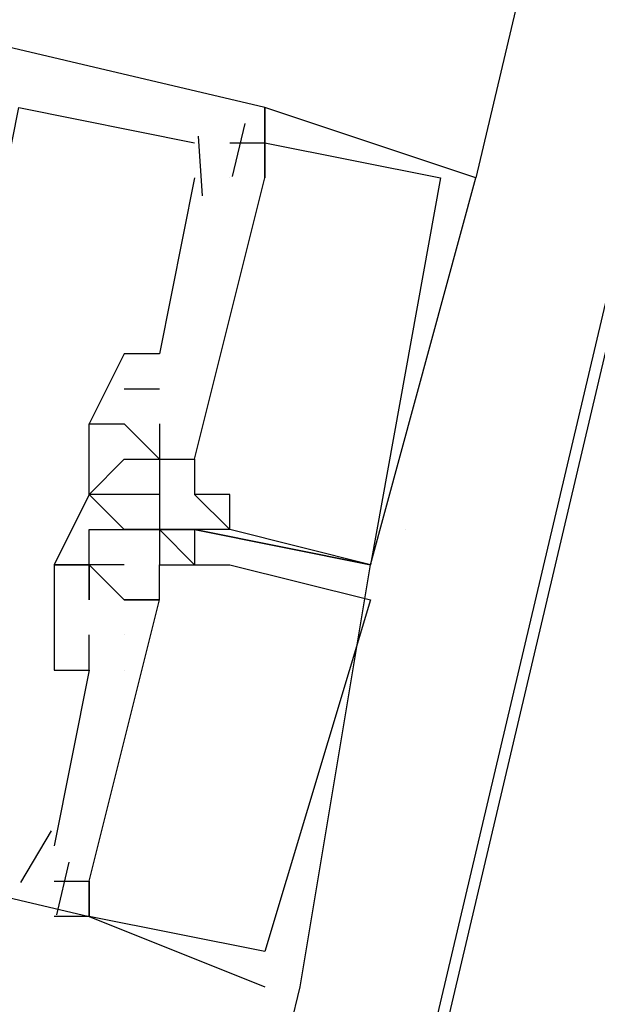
# Model space of a CAD drawing. Header units: feet. Extents: x -79 to 198, y -22 to 181.
# Tile 270 of 287: x 133.214 to 133.433, y 98.078 to 98.451. Entities that reach past the tile are written whole.
import ezdxf

# ---------------------------------------------------------------- set-up
doc = ezdxf.new("R2010")
doc.units = ezdxf.units.FT
doc.layers.add('A-LINEA', color=7, linetype='CONTINUOUS')

msp = doc.modelspace()

# ---------------------------------------------------------------- linework, layer by layer
at = {"layer": 'A-LINEA'}
for p, q in [((135.1333, 105.7644), (133.3867, 98.3911)), ((133.3067, 98.4178), (133.3067, 98.4178)), ((133.3067, 98.4178), (133.3067, 98.4178)), ((133.3067, 98.4178), (133.3067, 98.4178)), ((133.3067, 98.4178), (133.3067, 98.4178)), ((133.3067, 98.4178), (133.3067, 98.4178)), ((133.3067, 98.4178), (133.3067, 98.4178)), ((133.299, 98.4117), (133.2943, 98.3917)), ((133.299, 98.4117), (133.2943, 98.3917)), ((133.299, 98.4117), (133.2943, 98.3917)), ((133.28, 98.4044), (133.28, 98.4044)), ((133.28, 98.4044), (133.28, 98.4044)), ((133.28, 98.4044), (133.28, 98.4044)), ((133.2813, 98.4069), (133.2829, 98.3843)), ((133.2813, 98.4069), (133.2829, 98.3843)), ((133.2813, 98.4069), (133.2829, 98.3843)), ((133.2933, 98.4044), (133.2933, 98.4044)), ((133.2933, 98.4044), (133.2933, 98.4044)), ((133.2933, 98.4044), (133.2933, 98.4044)), ((133.3067, 98.4044), (133.3067, 98.4044)), ((133.3067, 98.4044), (133.3067, 98.4044)), ((133.3067, 98.4044), (133.3067, 98.4044)), ((133.3067, 98.4044), (133.3067, 98.4044)), ((133.3067, 98.4044), (133.3067, 98.4044)), ((133.3067, 98.4044), (133.3067, 98.4044)), ((133.28, 98.3911), (133.2667, 98.3244)), ((133.28, 98.3911), (133.2667, 98.3244)), ((133.28, 98.3911), (133.2667, 98.3244)), ((133.28, 98.3911), (133.28, 98.3911)), ((133.28, 98.3911), (133.28, 98.3911)), ((133.28, 98.3911), (133.28, 98.3911)), ((133.2933, 98.3911), (133.2933, 98.3911)), ((133.2933, 98.3911), (133.2933, 98.3911)), ((133.2933, 98.3911), (133.2933, 98.3911)), ((133.2933, 98.3911), (133.2933, 98.3911)), ((133.2933, 98.3911), (133.2933, 98.3911)), ((133.2933, 98.3911), (133.2933, 98.3911)), ((133.3067, 98.3911), (133.3067, 98.3911)), ((133.3067, 98.3911), (133.3067, 98.3911)), ((133.3067, 98.3911), (133.3067, 98.3911)), ((133.3067, 98.3911), (133.3067, 98.3911)), ((133.3067, 98.3911), (133.3067, 98.3911)), ((133.3067, 98.3911), (133.3067, 98.3911)), ((133.3733, 98.3911), (133.3733, 98.3911)), ((133.3733, 98.3911), (133.3733, 98.3911)), ((133.3733, 98.3911), (133.3733, 98.3911)), ((133.3867, 98.3911), (133.3867, 98.3911)), ((133.3867, 98.3911), (133.3867, 98.3911)), ((133.3867, 98.3911), (133.3867, 98.3911)), ((133.2533, 98.3244), (133.2533, 98.3244)), ((133.2533, 98.3244), (133.2533, 98.3244)), ((133.2533, 98.3244), (133.2533, 98.3244)), ((133.2667, 98.3244), (133.2667, 98.3244)), ((133.2667, 98.3244), (133.2667, 98.3244)), ((133.2667, 98.3244), (133.2667, 98.3244)), ((133.2533, 98.3111), (133.2667, 98.3111)), ((133.2533, 98.3111), (133.2533, 98.3111)), ((133.2533, 98.3111), (133.2667, 98.3111)), ((133.2533, 98.3111), (133.2533, 98.3111)), ((133.2533, 98.3111), (133.2667, 98.3111)), ((133.2533, 98.3111), (133.2533, 98.3111)), ((133.2667, 98.3111), (133.2667, 98.3111)), ((133.2667, 98.3111), (133.2667, 98.3111)), ((133.2667, 98.3111), (133.2667, 98.3111)), ((133.24, 98.2978), (133.24, 98.2978)), ((133.24, 98.2978), (133.24, 98.2978)), ((133.24, 98.2978), (133.24, 98.2978)), ((133.24, 98.2978), (133.24, 98.2978)), ((133.24, 98.2978), (133.24, 98.2978)), ((133.24, 98.2978), (133.24, 98.2978)), ((133.2533, 98.2978), (133.2533, 98.2978)), ((133.2533, 98.2978), (133.2533, 98.2978)), ((133.2533, 98.2978), (133.2533, 98.2978)), ((133.2533, 98.2978), (133.2533, 98.2978)), ((133.2533, 98.2978), (133.2533, 98.2978)), ((133.2533, 98.2978), (133.2533, 98.2978)), ((133.2667, 98.2978), (133.2667, 98.2978)), ((133.2667, 98.2978), (133.2667, 98.2978)), ((133.2667, 98.2978), (133.2667, 98.2978)), ((133.2533, 98.2844), (133.2533, 98.2844)), ((133.2533, 98.2844), (133.2533, 98.2844)), ((133.2533, 98.2844), (133.2533, 98.2844)), ((133.2667, 98.2844), (133.2667, 98.2844)), ((133.2667, 98.2844), (133.2667, 98.2844)), ((133.2667, 98.2844), (133.2667, 98.2844)), ((133.2667, 98.2844), (133.2667, 98.2844)), ((133.2667, 98.2844), (133.2667, 98.2844)), ((133.2667, 98.2844), (133.2667, 98.2844)), ((133.2667, 98.2844), (133.2667, 98.2844)), ((133.2667, 98.2844), (133.2667, 98.2844)), ((133.2667, 98.2844), (133.2667, 98.2844)), ((133.28, 98.2844), (133.28, 98.2844)), ((133.28, 98.2844), (133.28, 98.2844)), ((133.28, 98.2844), (133.28, 98.2844)), ((133.28, 98.2844), (133.28, 98.2844)), ((133.28, 98.2844), (133.28, 98.2844)), ((133.28, 98.2844), (133.28, 98.2844)), ((133.24, 98.2711), (133.24, 98.2711)), ((133.24, 98.2711), (133.24, 98.2711)), ((133.24, 98.2711), (133.24, 98.2711)), ((133.24, 98.2711), (133.24, 98.2711)), ((133.24, 98.2711), (133.24, 98.2711)), ((133.24, 98.2711), (133.24, 98.2711)), ((133.24, 98.2711), (133.24, 98.2711)), ((133.24, 98.2711), (133.24, 98.2711)), ((133.24, 98.2711), (133.24, 98.2711)), ((133.24, 98.2711), (133.24, 98.2711)), ((133.24, 98.2711), (133.24, 98.2711)), ((133.24, 98.2711), (133.24, 98.2711)), ((133.2533, 98.2711), (133.2533, 98.2711)), ((133.2533, 98.2711), (133.2533, 98.2711)), ((133.2533, 98.2711), (133.2533, 98.2711)), ((133.2667, 98.2711), (133.2667, 98.2578)), ((133.2667, 98.2711), (133.2667, 98.2711)), ((133.2667, 98.2711), (133.2667, 98.2711)), ((133.2667, 98.2711), (133.2667, 98.2578)), ((133.2667, 98.2711), (133.2667, 98.2711)), ((133.2667, 98.2711), (133.2667, 98.2711)), ((133.2667, 98.2711), (133.2667, 98.2578)), ((133.2667, 98.2711), (133.2667, 98.2711)), ((133.2667, 98.2711), (133.2667, 98.2711)), ((133.28, 98.2711), (133.28, 98.2711)), ((133.28, 98.2711), (133.28, 98.2711)), ((133.28, 98.2711), (133.28, 98.2711)), ((133.28, 98.2711), (133.28, 98.2711)), ((133.28, 98.2711), (133.28, 98.2711)), ((133.28, 98.2711), (133.28, 98.2711)), ((133.2933, 98.2711), (133.2933, 98.2711)), ((133.2933, 98.2711), (133.2933, 98.2711)), ((133.2933, 98.2711), (133.2933, 98.2711)), ((133.24, 98.2578), (133.24, 98.2578)), ((133.24, 98.2578), (133.24, 98.2578)), ((133.24, 98.2578), (133.24, 98.2578)), ((133.24, 98.2578), (133.24, 98.2578)), ((133.24, 98.2578), (133.24, 98.2578)), ((133.24, 98.2578), (133.24, 98.2578)), ((133.2533, 98.2578), (133.2533, 98.2578)), ((133.2533, 98.2578), (133.2533, 98.2578)), ((133.2533, 98.2578), (133.2533, 98.2578)), ((133.2533, 98.2578), (133.2533, 98.2578)), ((133.2533, 98.2578), (133.2533, 98.2578)), ((133.2533, 98.2578), (133.2533, 98.2578)), ((133.2533, 98.2578), (133.2533, 98.2578)), ((133.2533, 98.2578), (133.2533, 98.2578)), ((133.2533, 98.2578), (133.2533, 98.2578)), ((133.2667, 98.2578), (133.2667, 98.2578)), ((133.2667, 98.2578), (133.2667, 98.2578)), ((133.2667, 98.2578), (133.2667, 98.2578)), ((133.2667, 98.2578), (133.2667, 98.2578)), ((133.2667, 98.2578), (133.2667, 98.2578)), ((133.2667, 98.2578), (133.2667, 98.2578)), ((133.2667, 98.2578), (133.2667, 98.2578)), ((133.2667, 98.2578), (133.2667, 98.2578)), ((133.2667, 98.2578), (133.2667, 98.2578)), ((133.2667, 98.2578), (133.2667, 98.2578)), ((133.2667, 98.2578), (133.2667, 98.2578)), ((133.2667, 98.2578), (133.2667, 98.2578)), ((133.2667, 98.2578), (133.2667, 98.2578)), ((133.2667, 98.2578), (133.2667, 98.2578)), ((133.2667, 98.2578), (133.2667, 98.2578)), ((133.2667, 98.2578), (133.2667, 98.2578)), ((133.2667, 98.2578), (133.2667, 98.2578)), ((133.2667, 98.2578), (133.2667, 98.2578)), ((133.2667, 98.2578), (133.2667, 98.2578)), ((133.2667, 98.2578), (133.2667, 98.2578)), ((133.2667, 98.2578), (133.2667, 98.2578)), ((133.2667, 98.2578), (133.2667, 98.2578)), ((133.2667, 98.2578), (133.2667, 98.2578)), ((133.2667, 98.2578), (133.2667, 98.2578)), ((133.28, 98.2578), (133.28, 98.2578)), ((133.28, 98.2578), (133.28, 98.2578)), ((133.28, 98.2578), (133.28, 98.2578)), ((133.28, 98.2578), (133.28, 98.2578)), ((133.28, 98.2578), (133.28, 98.2578)), ((133.28, 98.2578), (133.28, 98.2578)), ((133.28, 98.2578), (133.28, 98.2578)), ((133.28, 98.2578), (133.28, 98.2578)), ((133.28, 98.2578), (133.28, 98.2578)), ((133.28, 98.2578), (133.28, 98.2578)), ((133.28, 98.2578), (133.28, 98.2578)), ((133.28, 98.2578), (133.28, 98.2578)), ((133.28, 98.2578), (133.28, 98.2578)), ((133.28, 98.2578), (133.28, 98.2578)), ((133.28, 98.2578), (133.28, 98.2578)), ((133.28, 98.2578), (133.28, 98.2578)), ((133.28, 98.2578), (133.28, 98.2578)), ((133.28, 98.2578), (133.28, 98.2578)), ((133.2933, 98.2578), (133.2933, 98.2578)), ((133.2933, 98.2578), (133.2933, 98.2578)), ((133.2933, 98.2578), (133.2933, 98.2578)), ((133.2933, 98.2578), (133.2933, 98.2578)), ((133.2933, 98.2578), (133.2933, 98.2578)), ((133.2933, 98.2578), (133.2933, 98.2578)), ((133.36, 98.2578), (133.36, 98.2578)), ((133.36, 98.2578), (133.36, 98.2578)), ((133.2267, 98.2444), (133.2267, 98.2444)), ((133.2267, 98.2444), (133.2267, 98.2444)), ((133.2267, 98.2444), (133.2267, 98.2444)), ((133.2267, 98.2444), (133.2267, 98.2444)), ((133.2267, 98.2444), (133.2267, 98.2444)), ((133.2267, 98.2444), (133.2267, 98.2444)), ((133.2267, 98.2444), (133.2267, 98.2444)), ((133.2267, 98.2444), (133.2267, 98.2444)), ((133.2267, 98.2444), (133.2267, 98.2444)), ((133.24, 98.2444), (133.24, 98.2444)), ((133.24, 98.2444), (133.24, 98.2444)), ((133.24, 98.2444), (133.24, 98.2444)), ((133.24, 98.2444), (133.24, 98.2444)), ((133.24, 98.2444), (133.24, 98.2444)), ((133.24, 98.2444), (133.24, 98.2444)), ((133.24, 98.2444), (133.24, 98.2444)), ((133.24, 98.2444), (133.24, 98.2444)), ((133.24, 98.2444), (133.24, 98.2444)), ((133.24, 98.2444), (133.24, 98.2444)), ((133.24, 98.2444), (133.24, 98.2444)), ((133.24, 98.2444), (133.24, 98.2444)), ((133.24, 98.2444), (133.24, 98.2444)), ((133.24, 98.2444), (133.24, 98.2444)), ((133.24, 98.2444), (133.24, 98.2444)), ((133.24, 98.2444), (133.24, 98.2444)), ((133.24, 98.2444), (133.24, 98.2444)), ((133.24, 98.2444), (133.24, 98.2444)), ((133.24, 98.2444), (133.24, 98.2444)), ((133.24, 98.2444), (133.24, 98.2444)), ((133.24, 98.2444), (133.24, 98.2444)), ((133.2533, 98.2444), (133.2533, 98.2444)), ((133.2533, 98.2444), (133.2533, 98.2444)), ((133.2533, 98.2444), (133.2533, 98.2444)), ((133.2533, 98.2444), (133.2533, 98.2444)), ((133.2533, 98.2444), (133.2533, 98.2444)), ((133.2533, 98.2444), (133.2533, 98.2444)), ((133.2667, 98.2444), (133.2667, 98.2444)), ((133.2667, 98.2444), (133.2667, 98.2444)), ((133.2667, 98.2444), (133.2667, 98.2444)), ((133.2667, 98.2444), (133.2667, 98.2444)), ((133.2667, 98.2444), (133.2667, 98.2444)), ((133.2667, 98.2444), (133.2667, 98.2444)), ((133.28, 98.2444), (133.28, 98.2444)), ((133.28, 98.2444), (133.28, 98.2444)), ((133.28, 98.2444), (133.28, 98.2444)), ((133.28, 98.2444), (133.28, 98.2444)), ((133.28, 98.2444), (133.28, 98.2444)), ((133.28, 98.2444), (133.28, 98.2444)), ((133.2933, 98.2444), (133.2933, 98.2444)), ((133.2933, 98.2444), (133.2933, 98.2444)), ((133.2933, 98.2444), (133.2933, 98.2444)), ((133.2933, 98.2444), (133.2933, 98.2444)), ((133.2933, 98.2444), (133.2933, 98.2444)), ((133.2933, 98.2444), (133.2933, 98.2444)), ((133.3467, 98.2444), (133.3467, 98.2444)), ((133.3467, 98.2444), (133.3467, 98.2444)), ((133.3467, 98.2444), (133.3467, 98.2444)), ((133.3467, 98.2444), (133.3467, 98.2444)), ((133.3467, 98.2444), (133.3467, 98.2444)), ((133.3467, 98.2444), (133.3467, 98.2444)), ((133.3467, 98.2444), (133.3467, 98.2444)), ((133.3467, 98.2444), (133.3467, 98.2444)), ((133.3467, 98.2444), (133.3467, 98.2444)), ((133.3467, 98.2444), (133.3467, 98.2444)), ((133.3467, 98.2444), (133.3467, 98.2444)), ((133.3467, 98.2444), (133.3467, 98.2444)), ((133.24, 98.2311), (133.24, 98.2311)), ((133.24, 98.2311), (133.24, 98.2311)), ((133.24, 98.2311), (133.24, 98.2311)), ((133.24, 98.2311), (133.24, 98.2311)), ((133.24, 98.2311), (133.24, 98.2311)), ((133.24, 98.2311), (133.24, 98.2311)), ((133.24, 98.2311), (133.24, 98.2311)), ((133.24, 98.2311), (133.24, 98.2311)), ((133.24, 98.2311), (133.24, 98.2311)), ((133.2533, 98.2311), (133.2533, 98.2311)), ((133.2533, 98.2311), (133.2533, 98.2311)), ((133.2533, 98.2311), (133.2533, 98.2311)), ((133.2533, 98.2311), (133.2533, 98.2311)), ((133.2533, 98.2311), (133.2533, 98.2311)), ((133.2533, 98.2311), (133.2533, 98.2311)), ((133.2533, 98.2311), (133.2533, 98.2311)), ((133.2533, 98.2311), (133.2533, 98.2311)), ((133.2533, 98.2311), (133.2533, 98.2311)), ((133.2667, 98.2311), (133.2667, 98.2311)), ((133.2667, 98.2311), (133.2667, 98.2311)), ((133.2667, 98.2311), (133.2667, 98.2311)), ((133.2667, 98.2311), (133.2667, 98.2311)), ((133.2667, 98.2311), (133.2667, 98.2311)), ((133.2667, 98.2311), (133.2667, 98.2311)), ((133.2667, 98.2311), (133.2667, 98.2311)), ((133.2667, 98.2311), (133.2667, 98.2311)), ((133.2667, 98.2311), (133.2667, 98.2311)), ((133.3467, 98.2311), (133.3467, 98.2311)), ((133.3467, 98.2311), (133.3467, 98.2311)), ((133.3467, 98.2311), (133.3467, 98.2311)), ((133.3467, 98.2311), (133.3467, 98.2311)), ((133.3467, 98.2311), (133.3467, 98.2311)), ((133.3467, 98.2311), (133.3467, 98.2311)), ((133.3467, 98.2311), (133.3467, 98.2311)), ((133.3467, 98.2311), (133.3467, 98.2311)), ((133.2267, 98.2178), (133.2267, 98.2178)), ((133.2267, 98.2178), (133.2267, 98.2178)), ((133.2267, 98.2178), (133.2267, 98.2178)), ((133.2267, 98.2178), (133.2267, 98.2178)), ((133.2267, 98.2178), (133.2267, 98.2178)), ((133.2267, 98.2178), (133.2267, 98.2178)), ((133.24, 98.2044), (133.24, 98.2178)), ((133.24, 98.2178), (133.24, 98.2178)), ((133.24, 98.2178), (133.24, 98.2178)), ((133.24, 98.2178), (133.24, 98.2178)), ((133.24, 98.2044), (133.24, 98.2178)), ((133.24, 98.2178), (133.24, 98.2178)), ((133.24, 98.2178), (133.24, 98.2178)), ((133.24, 98.2178), (133.24, 98.2178)), ((133.24, 98.2044), (133.24, 98.2178)), ((133.24, 98.2178), (133.24, 98.2178)), ((133.24, 98.2178), (133.24, 98.2178)), ((133.24, 98.2178), (133.24, 98.2178)), ((133.2533, 98.2178), (133.2533, 98.2178)), ((133.2533, 98.2178), (133.2533, 98.2178)), ((133.2533, 98.2178), (133.2533, 98.2178)), ((133.2533, 98.2178), (133.2533, 98.2178)), ((133.2533, 98.2178), (133.2533, 98.2178)), ((133.2533, 98.2178), (133.2533, 98.2178)), ((133.2267, 98.2044), (133.2267, 98.2044)), ((133.2267, 98.2044), (133.2267, 98.2044)), ((133.2267, 98.2044), (133.2267, 98.2044)), ((133.24, 98.2044), (133.24, 98.2044)), ((133.24, 98.2044), (133.24, 98.2044)), ((133.24, 98.2044), (133.24, 98.2044)), ((133.24, 98.2044), (133.24, 98.2044)), ((133.24, 98.2044), (133.24, 98.2044)), ((133.24, 98.2044), (133.24, 98.2044)), ((133.2533, 98.2044), (133.2533, 98.2044)), ((133.2533, 98.2044), (133.2533, 98.2044)), ((133.2533, 98.2044), (133.2533, 98.2044)), ((133.2533, 98.2044), (133.2533, 98.2044)), ((133.2533, 98.2044), (133.2533, 98.2044)), ((133.2533, 98.2044), (133.2533, 98.2044)), ((133.2255, 98.1435), (133.2139, 98.124)), ((133.2255, 98.1435), (133.2139, 98.124)), ((133.2255, 98.1435), (133.2139, 98.124)), ((133.2267, 98.1378), (133.2267, 98.1378)), ((133.2267, 98.1378), (133.2267, 98.1378)), ((133.2267, 98.1378), (133.2267, 98.1378)), ((133.2323, 98.1317), (133.2276, 98.1117)), ((133.2323, 98.1317), (133.2276, 98.1117)), ((133.2323, 98.1317), (133.2276, 98.1117)), ((133.2267, 98.1244), (133.2267, 98.1244)), ((133.2267, 98.1244), (133.2267, 98.1244)), ((133.2267, 98.1244), (133.2267, 98.1244)), ((133.24, 98.1244), (133.24, 98.1244)), ((133.24, 98.1244), (133.24, 98.1244)), ((133.24, 98.1244), (133.24, 98.1244)), ((133.24, 98.1244), (133.24, 98.1244)), ((133.24, 98.1244), (133.24, 98.1244)), ((133.24, 98.1244), (133.24, 98.1244)), ((133.24, 98.1244), (133.24, 98.1244)), ((133.24, 98.1244), (133.24, 98.1244)), ((133.24, 98.1244), (133.24, 98.1244)), ((133.2267, 98.1111), (133.2267, 98.1111)), ((133.2267, 98.1111), (133.2267, 98.1111)), ((133.2267, 98.1111), (133.2267, 98.1111)), ((133.24, 98.1111), (133.24, 98.1111)), ((133.24, 98.1111), (133.24, 98.1111)), ((133.24, 98.1111), (133.24, 98.1111)), ((133.24, 98.1111), (133.24, 98.1111)), ((133.24, 98.1111), (133.24, 98.1111)), ((133.24, 98.1111), (133.24, 98.1111)), ((133.24, 98.1111), (133.24, 98.1111)), ((133.24, 98.1111), (133.24, 98.1111)), ((133.24, 98.1111), (133.24, 98.1111)), ((133.24, 98.1111), (133.24, 98.1111)), ((133.24, 98.1111), (133.24, 98.1111)), ((133.24, 98.1111), (133.24, 98.1111)), ((133.24, 98.1111), (133.24, 98.1111)), ((133.24, 98.1111), (133.24, 98.1111)), ((133.24, 98.1111), (133.24, 98.1111)), ((133.3067, 98.0978), (133.3067, 98.0978)), ((133.3067, 98.0978), (133.3067, 98.0978)), ((133.3067, 98.0978), (133.3067, 98.0978)), ((133.3067, 98.0978), (133.3067, 98.0978)), ((133.3067, 98.0978), (133.3067, 98.0978)), ((133.3067, 98.0978), (133.3067, 98.0978)), ((131.5733, 90.7111), (133.32, 98.0844)), ((133.3067, 98.0844), (133.3067, 98.0844)), ((133.3067, 98.0844), (133.3067, 98.0844)), ((133.3067, 98.0844), (133.3067, 98.0844)), ((133.3067, 98.0844), (133.3067, 98.0844)), ((133.3067, 98.0844), (133.3067, 98.0844)), ((133.3067, 98.0844), (133.3067, 98.0844)), ((133.32, 98.0844), (133.32, 98.0844)), ((133.32, 98.0844), (133.32, 98.0844)), ((133.32, 98.0844), (133.32, 98.0844)), ((133.32, 98.0844), (133.32, 98.0844)), ((133.32, 98.0844), (133.32, 98.0844)), ((133.32, 98.0844), (133.32, 98.0844))]:
    msp.add_line(p, q, dxfattribs=at)
for points in [[(135.8933, 108.7111), (131.36, 89.5511), (124.5867, 91.1511), (124.44, 90.4978), (121.84, 91.1111), (121.3333, 88.9644), (118.2, 75.6978), (129.9467, 72.9244)], [(124.5867, 91.1511), (131.36, 89.5511), (135.2667, 106.0978)], [(133.2933, 98.4044), (133.3067, 98.4044), (133.3067, 98.4178), (132.6267, 98.5778), (132.5867, 98.4178)], [(133.2933, 98.4044), (133.3067, 98.4044), (133.3067, 98.4178), (132.6267, 98.5778), (132.5867, 98.4178)], [(133.2933, 98.4044), (133.3067, 98.4044), (133.3067, 98.4178), (132.6267, 98.5778), (132.5867, 98.4178)], [(132.5867, 98.4178), (132.56, 98.2711), (133.24, 98.1111), (133.2267, 98.1111)], [(132.5867, 98.4178), (132.56, 98.2711), (133.24, 98.1111), (133.2267, 98.1111)], [(132.5867, 98.4178), (132.56, 98.2711), (133.24, 98.1111), (133.2267, 98.1111)], [(133.1867, 98.2844), (133.2133, 98.4178), (133.28, 98.4044)], [(133.1867, 98.2844), (133.2133, 98.4178), (133.28, 98.4044)], [(133.1867, 98.2844), (133.2133, 98.4178), (133.28, 98.4044)], [(133.2933, 98.2711), (133.28, 98.2711), (133.2933, 98.2578), (133.28, 98.2578), (133.3467, 98.2444), (133.3867, 98.3911), (133.3867, 98.3911), (133.3067, 98.4178), (133.3067, 98.3911), (133.3067, 98.4044), (133.3733, 98.3911), (133.3733, 98.3911), (133.3467, 98.2444), (133.3467, 98.2444), (133.2933, 98.2578), (133.2933, 98.2578), (133.2933, 98.2711), (133.2933, 98.2711)], [(133.2933, 98.2711), (133.28, 98.2711), (133.2933, 98.2578), (133.28, 98.2578), (133.3467, 98.2444), (133.3867, 98.3911), (133.3867, 98.3911), (133.3067, 98.4178), (133.3067, 98.3911), (133.3067, 98.4044), (133.3733, 98.3911), (133.3733, 98.3911), (133.3467, 98.2444), (133.3467, 98.2444), (133.2933, 98.2578), (133.2933, 98.2578), (133.2933, 98.2711), (133.2933, 98.2711)], [(133.2933, 98.2711), (133.28, 98.2711), (133.2933, 98.2578), (133.28, 98.2578), (133.3467, 98.2444), (133.3867, 98.3911), (133.3867, 98.3911), (133.3067, 98.4178), (133.3067, 98.3911), (133.3067, 98.4044), (133.3733, 98.3911), (133.3733, 98.3911), (133.3467, 98.2444), (133.3467, 98.2444), (133.2933, 98.2578), (133.2933, 98.2578), (133.2933, 98.2711), (133.2933, 98.2711)], [(133.2667, 98.2978), (133.2667, 98.2844), (133.28, 98.2844), (133.3067, 98.3911)], [(133.2667, 98.2978), (133.2667, 98.2844), (133.28, 98.2844), (133.3067, 98.3911)], [(133.2667, 98.2978), (133.2667, 98.2844), (133.28, 98.2844), (133.3067, 98.3911)], [(133.2667, 98.3244), (133.2533, 98.3244), (133.24, 98.2978), (133.2533, 98.2978)], [(133.2667, 98.3244), (133.2533, 98.3244), (133.24, 98.2978), (133.2533, 98.2978)], [(133.2667, 98.3244), (133.2533, 98.3244), (133.24, 98.2978), (133.2533, 98.2978)], [(133.28, 98.2578), (133.28, 98.2578), (133.2667, 98.2578), (133.2533, 98.2578), (133.24, 98.2711), (133.24, 98.2978), (133.2533, 98.2978), (133.2533, 98.2978), (133.2533, 98.2978), (133.2533, 98.2978), (133.2667, 98.2844), (133.2667, 98.2844), (133.28, 98.2844), (133.28, 98.2711), (133.28, 98.2711)], [(133.28, 98.2578), (133.28, 98.2578), (133.2667, 98.2578), (133.2533, 98.2578), (133.24, 98.2711), (133.24, 98.2978), (133.2533, 98.2978), (133.2533, 98.2978), (133.2533, 98.2978), (133.2533, 98.2978), (133.2667, 98.2844), (133.2667, 98.2844), (133.28, 98.2844), (133.28, 98.2711), (133.28, 98.2711)], [(133.28, 98.2578), (133.28, 98.2578), (133.2667, 98.2578), (133.2533, 98.2578), (133.24, 98.2711), (133.24, 98.2978), (133.2533, 98.2978), (133.2533, 98.2978), (133.2533, 98.2978), (133.2533, 98.2978), (133.2667, 98.2844), (133.2667, 98.2844), (133.28, 98.2844), (133.28, 98.2711), (133.28, 98.2711)], [(133.2667, 98.2844), (133.2667, 98.2711), (133.24, 98.2711)], [(133.24, 98.2711), (133.2533, 98.2844), (133.2667, 98.2844)], [(133.2667, 98.2844), (133.2667, 98.2711), (133.24, 98.2711)], [(133.24, 98.2711), (133.2533, 98.2844), (133.2667, 98.2844)], [(133.2667, 98.2844), (133.2667, 98.2711), (133.24, 98.2711)], [(133.24, 98.2711), (133.2533, 98.2844), (133.2667, 98.2844)], [(133.28, 98.2578), (133.2533, 98.2578), (133.24, 98.2711), (133.2267, 98.2444), (133.24, 98.2444), (133.24, 98.2444), (133.24, 98.2311), (133.24, 98.2311), (133.24, 98.2311)], [(133.28, 98.2578), (133.2533, 98.2578), (133.24, 98.2711), (133.2267, 98.2444), (133.24, 98.2444), (133.24, 98.2444), (133.24, 98.2311), (133.24, 98.2311), (133.24, 98.2311)], [(133.28, 98.2578), (133.2533, 98.2578), (133.24, 98.2711), (133.2267, 98.2444), (133.24, 98.2444), (133.24, 98.2444), (133.24, 98.2311), (133.24, 98.2311), (133.24, 98.2311)], [(133.28, 98.2578), (133.2533, 98.2578), (133.24, 98.2711), (133.2267, 98.2444), (133.24, 98.2444), (133.24, 98.2444), (133.24, 98.2311), (133.24, 98.2311), (133.24, 98.2311)], [(133.28, 98.2578), (133.2533, 98.2578), (133.24, 98.2711), (133.2267, 98.2444), (133.24, 98.2444), (133.24, 98.2444), (133.24, 98.2311), (133.24, 98.2311), (133.24, 98.2311)], [(133.28, 98.2578), (133.2533, 98.2578), (133.24, 98.2711), (133.2267, 98.2444), (133.24, 98.2444), (133.24, 98.2444), (133.24, 98.2311), (133.24, 98.2311), (133.24, 98.2311)], [(133.2533, 98.2444), (133.24, 98.2444), (133.24, 98.2578), (133.2667, 98.2578), (133.2667, 98.2444), (133.2667, 98.2444), (133.2933, 98.2444), (133.2933, 98.2444), (133.2933, 98.2444), (133.2933, 98.2444), (133.3467, 98.2311), (133.3467, 98.2311), (133.3067, 98.0978), (133.3067, 98.0978), (133.24, 98.1111), (133.24, 98.1244), (133.24, 98.1111), (133.3067, 98.0844), (133.3067, 98.0844)], [(133.2533, 98.2444), (133.24, 98.2444), (133.24, 98.2578), (133.2667, 98.2578), (133.2667, 98.2444), (133.2667, 98.2444), (133.2933, 98.2444), (133.2933, 98.2444), (133.2933, 98.2444), (133.2933, 98.2444), (133.3467, 98.2311), (133.3467, 98.2311), (133.3067, 98.0978), (133.3067, 98.0978), (133.24, 98.1111), (133.24, 98.1244), (133.24, 98.1111), (133.3067, 98.0844), (133.3067, 98.0844)], [(133.2533, 98.2444), (133.24, 98.2444), (133.24, 98.2578), (133.2667, 98.2578), (133.2667, 98.2444), (133.2667, 98.2444), (133.2933, 98.2444), (133.2933, 98.2444), (133.2933, 98.2444), (133.2933, 98.2444), (133.3467, 98.2311), (133.3467, 98.2311), (133.3067, 98.0978), (133.3067, 98.0978), (133.24, 98.1111), (133.24, 98.1244), (133.24, 98.1111), (133.3067, 98.0844), (133.3067, 98.0844)], [(133.2533, 98.2444), (133.24, 98.2444), (133.24, 98.2578), (133.2667, 98.2578), (133.2667, 98.2444), (133.2667, 98.2444), (133.2933, 98.2444), (133.2933, 98.2444), (133.2933, 98.2444), (133.2933, 98.2444), (133.3467, 98.2311), (133.3467, 98.2311), (133.3067, 98.0978), (133.3067, 98.0978), (133.24, 98.1111), (133.24, 98.1244), (133.24, 98.1111), (133.3067, 98.0844), (133.3067, 98.0844)], [(133.2533, 98.2444), (133.24, 98.2444), (133.24, 98.2578), (133.2667, 98.2578), (133.2667, 98.2444), (133.2667, 98.2444), (133.2933, 98.2444), (133.2933, 98.2444), (133.2933, 98.2444), (133.2933, 98.2444), (133.3467, 98.2311), (133.3467, 98.2311), (133.3067, 98.0978), (133.3067, 98.0978), (133.24, 98.1111), (133.24, 98.1244), (133.24, 98.1111), (133.3067, 98.0844), (133.3067, 98.0844)], [(133.2533, 98.2444), (133.24, 98.2444), (133.24, 98.2578), (133.2667, 98.2578), (133.2667, 98.2444), (133.2667, 98.2444), (133.2933, 98.2444), (133.2933, 98.2444), (133.2933, 98.2444), (133.2933, 98.2444), (133.3467, 98.2311), (133.3467, 98.2311), (133.3067, 98.0978), (133.3067, 98.0978), (133.24, 98.1111), (133.24, 98.1244), (133.24, 98.1111), (133.3067, 98.0844), (133.3067, 98.0844)], [(133.32, 98.0844), (133.3467, 98.2444), (133.28, 98.2578), (133.28, 98.2444), (133.2667, 98.2578), (133.28, 98.2578)], [(133.32, 98.0844), (133.3467, 98.2444), (133.28, 98.2578), (133.28, 98.2444), (133.2667, 98.2578), (133.28, 98.2578)], [(133.32, 98.0844), (133.3467, 98.2444), (133.28, 98.2578), (133.28, 98.2444), (133.2667, 98.2578), (133.28, 98.2578)], [(133.32, 98.0844), (133.3467, 98.2444), (133.28, 98.2578), (133.28, 98.2444), (133.2667, 98.2578), (133.28, 98.2578)], [(133.32, 98.0844), (133.3467, 98.2444), (133.28, 98.2578), (133.28, 98.2444), (133.2667, 98.2578), (133.28, 98.2578)], [(133.32, 98.0844), (133.3467, 98.2444), (133.28, 98.2578), (133.28, 98.2444), (133.2667, 98.2578), (133.28, 98.2578)], [(133.24, 98.2311), (133.24, 98.2444), (133.2267, 98.2444), (133.2267, 98.2044)], [(133.24, 98.2311), (133.24, 98.2444), (133.2267, 98.2444), (133.2267, 98.2044)], [(133.24, 98.2311), (133.24, 98.2444), (133.2267, 98.2444), (133.2267, 98.2044)], [(133.24, 98.2444), (133.2533, 98.2311), (133.2533, 98.2311), (133.2667, 98.2311), (133.2667, 98.2444)], [(133.24, 98.2444), (133.2533, 98.2311), (133.2533, 98.2311), (133.2667, 98.2311), (133.2667, 98.2444)], [(133.24, 98.2444), (133.2533, 98.2311), (133.2533, 98.2311), (133.2667, 98.2311), (133.2667, 98.2444)], [(133.24, 98.2444), (133.2533, 98.2311), (133.2533, 98.2311), (133.2667, 98.2311), (133.2667, 98.2444)], [(133.24, 98.2444), (133.2533, 98.2311), (133.2533, 98.2311), (133.2667, 98.2311), (133.2667, 98.2444)], [(133.24, 98.2444), (133.2533, 98.2311), (133.2533, 98.2311), (133.2667, 98.2311), (133.2667, 98.2444)], [(133.2267, 98.1244), (133.24, 98.1244), (133.2667, 98.2311), (133.2533, 98.2311)], [(133.2267, 98.1244), (133.24, 98.1244), (133.2667, 98.2311), (133.2533, 98.2311)], [(133.2267, 98.1244), (133.24, 98.1244), (133.2667, 98.2311), (133.2533, 98.2311)], [(133.2267, 98.2044), (133.24, 98.2044), (133.2267, 98.1378)], [(133.2267, 98.2044), (133.24, 98.2044), (133.2267, 98.1378)], [(133.2267, 98.2044), (133.24, 98.2044), (133.2267, 98.1378)]]:
    msp.add_lwpolyline(points, dxfattribs=at)

doc.saveas('drawing.dxf')
